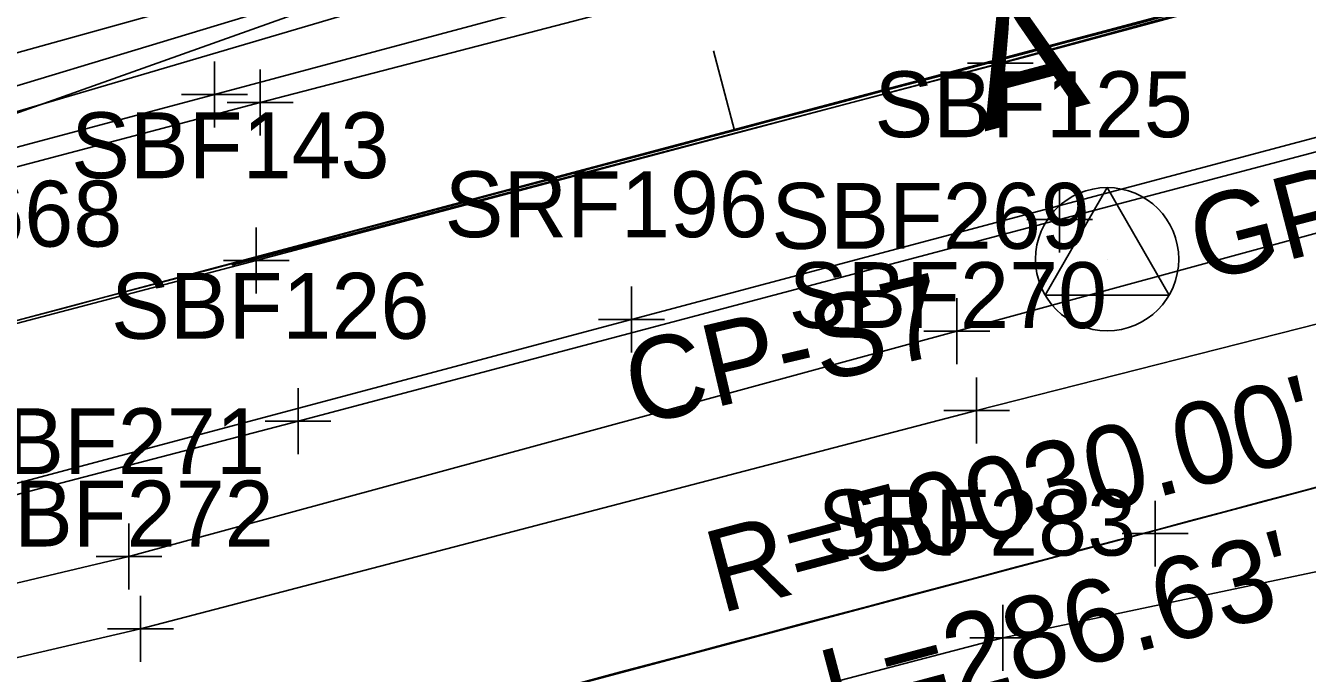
# Model space of a CAD drawing. Extents: x 818717 to 846077, y 440014 to 541392.
# Drawn here: x 831497.6 to 831575.4, y 493028.8 to 493068.2 of the extents above; entities that cross this region are included whole.
import ezdxf

# ---------------------------------------------------------------- set-up
doc = ezdxf.new("R2010")
doc.units = 0
for name, color, linetype in [('SURVEY - CENTERLINE - Preliminary', 7, 'Continuous'), ('SURVEY - CENTERLINE - Preliminary Text', 7, 'Continuous'), ('SURVEY - CONTROL with Text', 7, 'Continuous'), ('SURVEY - DRAINAGE - Area Shapes', 7, 'Continuous'), ('SURVEY - DRAINAGE - Area Shapes - Points - Numbers', 7, 'Continuous'), ('SURVEY - DTM - Breaklines', 7, 'Continuous'), ('SURVEY - DTM - Breaklines - Points - Locators', 7, 'Continuous'), ('SURVEY - DTM - Breaklines - Points - Numbers', 7, 'Continuous'), ('SURVEY - PROPERTY - ROW Lines', 7, 'Continuous'), ('SURVEY - PROPERTY - ROW Lines - Points - Locators', 7, 'Continuous'), ('SURVEY - PROPERTY - ROW Lines Text', 7, 'Continuous'), ('SURVEY - TRAFFIC CONTROL - Pavement Marking - Points - Locators', 7, 'Continuous'), ('SURVEY - TRAFFIC CONTROL - Pavement Marking - Points - Numbers', 7, 'Continuous'), ('SURVEY - TRAFFIC CONTROL - Pavement Marking with Text', 7, 'Continuous'), ('SURVEY - TRANSPORTATION - Roads', 7, 'Continuous'), ('SURVEY - TRANSPORTATION - Roads - Points - Locators', 7, 'Continuous'), ('SURVEY - TRANSPORTATION - Roads - Points - Numbers', 7, 'Continuous'), ('SURVEY - UTILITIES - Electric (Overhead) with Text', 7, 'Continuous'), ('SURVEY - UTILITIES - Telephone (Underground) with Text', 7, 'Continuous'), ('SURVEY - VEGETATION - Features with Text', 7, 'Continuous')]:
    doc.layers.add(name, color=color, linetype=linetype)

msp = doc.modelspace()

# ---------------------------------------------------------------- linework, layer by layer
at = {"layer": 'SURVEY - CENTERLINE - Preliminary'}
msp.add_arc((818719.062, 541389.917), 50000, 284.7154065, 285.0436538, dxfattribs=at)
msp.add_arc((818719.062, 541389.917), 50000, 284.7154065, 285.0436538, dxfattribs=at)
msp.add_arc((818719.062, 541389.917), 50000, 284.7154065, 285.0436538, dxfattribs=at)
msp.add_arc((818719.062, 541389.917), 50000, 284.7154065, 285.0436538, dxfattribs=at)
at = {"layer": 'SURVEY - CENTERLINE - Preliminary Text'}
for p, q in [((831558.491, 493066.325), (831606.777, 493079.302)), ((831510.131, 493053.624), (831558.491, 493066.325)), ((831540.654, 493061.801), (831539.372, 493066.634))]:
    msp.add_line(p, q, dxfattribs=at)
at = {"layer": 'SURVEY - CONTROL with Text'}
for p, q in [((831563.273, 493058.339), (831559.506, 493051.814)), ((831567.04, 493051.814), (831563.273, 493058.339)), ((831563.273, 493053.989), (831563.273, 493053.989)), ((831559.506, 493051.814), (831567.04, 493051.814))]:
    msp.add_line(p, q, dxfattribs=at)
msp.add_circle((831563.273, 493053.989), 4.35, dxfattribs=at)
at = {"layer": 'SURVEY - DRAINAGE - Area Shapes'}
msp.add_lwpolyline([(833331.859, 493535.432), (832825.85, 493400.537), (832121.677, 493216.641), (831495.156, 493049.754), (830960.374, 492909.24), (830124.726, 492686.081), (830069.903, 493396.232), (830870.864, 494031.842), (831248.114, 494413.668), (831536.954, 494545.328), (832050.066, 494534.011), (832097.956, 494614.841), (832139.363, 494784.62), (832167.463, 494840.578), (832274.31, 494844.357), (832647.216, 494804.129), (832934.236, 494910.407), (833081.033, 494456.054), (833331.859, 493535.432)], dxfattribs=at)
at = {"layer": 'SURVEY - DTM - Breaklines'}
for points in [[(831172.329, 492965.048), (831181.588, 492967.428), (831227.673, 492979.44), (831274.722, 492991.657), (831322.924, 493004.211), (831368.331, 493016.255), (831413.81, 493028.289), (831465.868, 493041.898), (831511.625, 493053.907), (831556.788, 493065.9), (831604.836, 493079.031), (831650.912, 493091.157), (831699.096, 493103.986), (831742.479, 493115.705)], [(831550.599, 493086.08), (831528.725, 493075.327), (831482.273, 493062.405), (831435.506, 493050.328), (831391.53, 493037.773), (831349.427, 493027.395), (831305.624, 493016.09), (831259.616, 493004.035), (831215.986, 492993.539), (831167.489, 492980.123)], [(831735.74, 492991.867), (831733.95, 493031.596), (831721.421, 493066.615), (831712.043, 493082.172), (831703.337, 493084.906), (831695.584, 493084.592), (831648.81, 493072.348), (831601.834, 493056.629), (831555.354, 493044.81), (831504.592, 493031.547), (831455.337, 493020.072), (831405.512, 493005.846), (831372.586, 492995.576), (831358.623, 492993.345)], [(831661.097, 493078.001), (831648.022, 493074.601), (831600.39, 493062.23), (831554.151, 493049.621), (831503.897, 493035.94), (831454.345, 493024.18), (831404.786, 493010.326), (831371.102, 493001.479)], [(831362.8, 492979.806), (831376.24, 492982.731), (831405.771, 492991.285), (831454.699, 493004.491), (831506.171, 493017.708), (831556.945, 493030.997), (831608.266, 493041.821), (831657.276, 493058.439), (831693.449, 493071.62), (831709.121, 493073.936), (831712.698, 493059.631), (831718.925, 493040.561), (831729.905, 492991.406)]]:
    msp.add_lwpolyline(points, dxfattribs=at)
at = {"layer": 'SURVEY - DTM - Breaklines - Points - Locators'}
for p, q in [((831556.788, 493067.9), (831556.788, 493063.9)), ((831558.788, 493065.9), (831554.788, 493065.9)), ((831511.625, 493055.907), (831511.625, 493051.907)), ((831513.625, 493053.907), (831509.625, 493053.907)), ((831554.151, 493051.621), (831554.151, 493047.621)), ((831556.151, 493049.621), (831552.151, 493049.621)), ((831555.354, 493046.81), (831555.354, 493042.81)), ((831557.354, 493044.81), (831553.354, 493044.81)), ((831503.897, 493037.94), (831503.897, 493033.94)), ((831505.897, 493035.94), (831501.897, 493035.94)), ((831504.592, 493033.547), (831504.592, 493029.547)), ((831556.945, 493032.997), (831556.945, 493028.997)), ((831506.592, 493031.547), (831502.592, 493031.547)), ((831558.945, 493030.997), (831554.945, 493030.997))]:
    msp.add_line(p, q, dxfattribs=at)
at = {"layer": 'SURVEY - PROPERTY - ROW Lines'}
for radius in [49970, 50030]:
    msp.add_arc((818719.062, 541389.917), radius, 284.7154008, 285.0436538, dxfattribs=at)
at = {"layer": 'SURVEY - PROPERTY - ROW Lines - Points - Locators'}
for p, q in [((831566.192, 493039.33), (831566.192, 493035.33)), ((831568.192, 493037.33), (831564.192, 493037.33))]:
    msp.add_line(p, q, dxfattribs=at)
at = {"layer": 'SURVEY - TRAFFIC CONTROL - Pavement Marking - Points - Locators'}
for p, q in [((831511.865, 493065.498), (831511.865, 493061.498)), ((831513.865, 493063.498), (831509.865, 493063.498)), ((831534.408, 493052.326), (831534.408, 493048.326)), ((831536.408, 493050.326), (831532.408, 493050.326))]:
    msp.add_line(p, q, dxfattribs=at)
at = {"layer": 'SURVEY - TRAFFIC CONTROL - Pavement Marking with Text'}
for points in [[(832159.393, 493235.767), (832116.703, 493224.524), (832072.635, 493213.169), (832030, 493201.967), (831987.463, 493190.831), (831936.579, 493177.364), (831894.104, 493165.965), (831849.455, 493153.917), (831808.033, 493142.521), (831768.355, 493131.658), (831727.87, 493120.892), (831684.499, 493109.183), (831641.677, 493097.858), (831599.16, 493086.583), (831554.576, 493074.615), (831511.865, 493063.498), (831467.074, 493051.662), (831425.051, 493040.689), (831380.344, 493029.109), (831337.841, 493017.824), (831296.132, 493006.891), (831251.605, 492995.362), (831208.941, 492984.122), (831169.874, 492973.88)], [(831174.644, 492955.968), (831217.88, 492967.403), (831260.199, 492978.435), (831305.597, 492990.156), (831350.875, 493002.2), (831397.342, 493014.252), (831441.594, 493025.834), (831487.768, 493037.907), (831534.408, 493050.326), (831587.194, 493064.38), (831630.523, 493075.922), (831676.819, 493088.301), (831723.859, 493100.96), (831758.433, 493110.253), (831806.275, 493123.178), (831848.977, 493134.669), (831896.648, 493147.515), (831940.521, 493159.257), (831989.175, 493172.108), (832037.059, 493184.694), (832086.819, 493197.767), (832134.83, 493210.295)]]:
    msp.add_lwpolyline(points, dxfattribs=at)
at = {"layer": 'SURVEY - TRANSPORTATION - Roads'}
for points in [[(831740.144, 493125.177), (831693.824, 493112.887), (831648.314, 493100.781), (831602.497, 493088.652), (831573.142, 493081.019), (831536.489, 493071.326), (831509.088, 493063.99), (831462.949, 493051.686), (831417.272, 493039.628), (831365.779, 493026.172), (831320.146, 493014.201), (831272.416, 493001.811), (831225.35, 492989.574), (831179.261, 492977.484), (831169.535, 492974.824)], [(831745.278, 493105.905), (831698.707, 493093.556), (831652.79, 493081.059), (831606.957, 493068.687), (831560.39, 493056.395), (831514.158, 493044.16), (831468.158, 493032.147), (831422.282, 493020.028), (831370.824, 493006.552), (831324.935, 492994.384), (831276.674, 492981.925), (831229.94, 492969.708), (831184.113, 492957.609), (831175.067, 492955.178)]]:
    msp.add_lwpolyline(points, dxfattribs=at)
at = {"layer": 'SURVEY - TRANSPORTATION - Roads - Points - Locators'}
for p, q in [((831509.088, 493065.99), (831509.088, 493061.99)), ((831511.088, 493063.99), (831507.088, 493063.99)), ((831560.39, 493058.395), (831560.39, 493054.395)), ((831562.39, 493056.395), (831558.39, 493056.395)), ((831514.158, 493046.16), (831514.158, 493042.16)), ((831516.158, 493044.16), (831512.158, 493044.16))]:
    msp.add_line(p, q, dxfattribs=at)
at = {"layer": 'SURVEY - UTILITIES - Electric (Overhead) with Text'}
msp.add_lwpolyline([(832667.179, 493331.738), (832415.275, 493266.226), (832147.851, 493195.271), (831907.962, 493131.639), (831666.035, 493064.135), (831375.195, 492986.647), (831101.295, 492913.037)], dxfattribs=at)
at = {"layer": 'SURVEY - UTILITIES - Telephone (Underground) with Text'}
for points in [[(831740.84, 493147.467), (831733.648, 493144.983), (831719.647, 493132.044), (831718.211, 493127.362), (831710.768, 493122.23), (831704.627, 493119.113), (831642.209, 493101.762), (831589.144, 493087.726), (831562.314, 493083.527), (831548.549, 493081.706), (831526.07, 493073.307), (831474.785, 493057.785), (831408.782, 493040.903), (831354.464, 493027.01)], [(831741.296, 493145.812), (831734.319, 493143.235), (831720.767, 493131.046), (831718.478, 493125.874), (831712.048, 493120.945), (831705.032, 493117.395), (831642.503, 493100.3), (831589.846, 493086.286), (831562.38, 493082.08), (831549.09, 493079.965), (831526.289, 493071.584), (831475.248, 493056.52), (831409.484, 493038.726), (831354.478, 493025.593)]]:
    msp.add_lwpolyline(points, dxfattribs=at)
at = {"layer": 'SURVEY - VEGETATION - Features with Text'}
msp.add_lwpolyline([(831133.174, 493025.253), (831188.614, 493039.111), (831273.803, 493058.132), (831327.178, 493074.676), (831372.452, 493078.695), (831446.522, 493103.398), (831511.696, 493128.914), (831543.941, 493118.924), (831551.053, 493086.403), (831538.719, 493077.69), (831488.182, 493059.708), (831414.149, 493041.529), (831340.276, 493029.597), (831322.827, 493014.847), (831277.91, 493002.895), (831227.538, 492995.396), (831165.974, 492983.974)], dxfattribs=at)

# ---------------------------------------------------------------- texts
at = {"layer": 'SURVEY - CENTERLINE - Preliminary Text'}
msp.add_text('A', height=7.5, rotation=14.87953, dxfattribs=at).set_placement((831555.829, 493061.738))
at = {"layer": 'SURVEY - CONTROL with Text'}
for s, rotation, p in [('GPS 49-087-07', 14.48633, (831569.051, 493052.572)), ('CP-S7', 13.2121, (831534.692, 493043.86))]:
    msp.add_text(s, height=5, rotation=rotation, dxfattribs=at).set_placement(p)
at = {"layer": 'SURVEY - DRAINAGE - Area Shapes - Points - Numbers'}
msp.add_text('SRF668', height=4, dxfattribs=at).set_placement((831483.869, 493054.754))
at = {"layer": 'SURVEY - DTM - Breaklines - Points - Numbers'}
for s, p in [('SBF143', (831500.386, 493058.907)), ('SBF269', (831542.895, 493054.621)), ('SBF270', (831543.941, 493049.81)), ('SBF271', (831492.815, 493040.94)), ('SBF272', (831493.353, 493036.547)), ('SBF283', (831545.705, 493035.997))]:
    msp.add_text(s, height=4, dxfattribs=at).set_placement(p)
at = {"layer": 'SURVEY - PROPERTY - ROW Lines Text'}
for s, p in [("R=50030.00'", (831539.795, 493032.469)), ("L=286.63'", (831546.758, 493025.265))]:
    msp.add_text(s, height=5, rotation=14.87953, dxfattribs=at).set_placement(p)
at = {"layer": 'SURVEY - TRAFFIC CONTROL - Pavement Marking - Points - Numbers'}
msp.add_text('SRF196', height=4, dxfattribs=at).set_placement((831523.058, 493055.326))
at = {"layer": 'SURVEY - TRANSPORTATION - Roads - Points - Numbers'}
for s, p in [('SBF125', (831549.151, 493061.395)), ('SBF126', (831502.808, 493049.16))]:
    msp.add_text(s, height=4, dxfattribs=at).set_placement(p)

doc.saveas('drawing.dxf')
